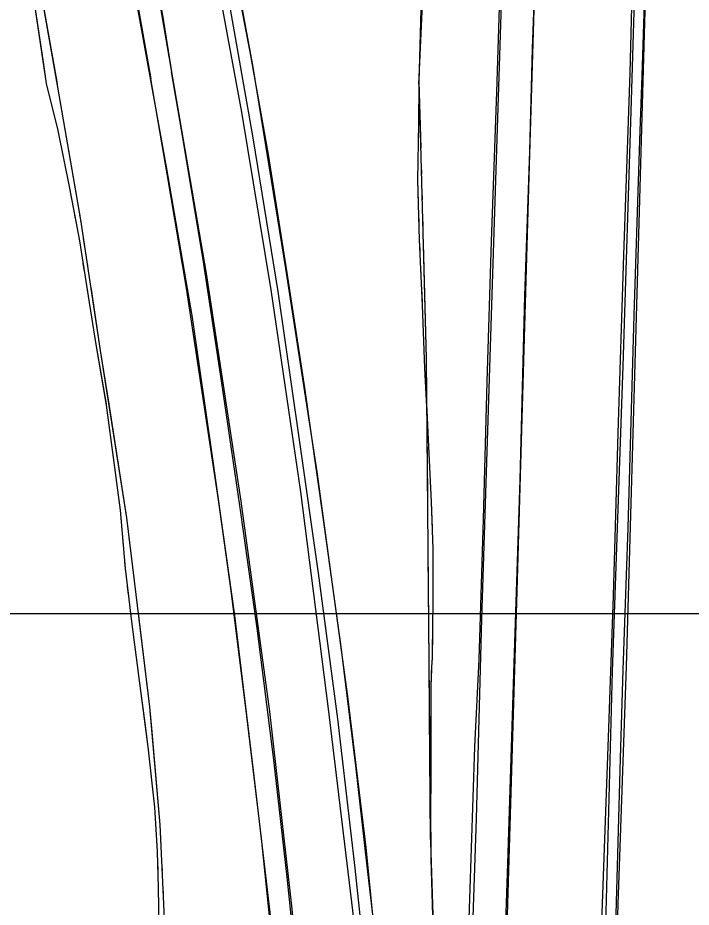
# Model space of a CAD drawing. Extents: x 353423 to 364002, y 127000 to 201942.
# Drawn here: x 361305.4 to 361470.4, y 132428 to 132646 of the extents above; entities that cross this region are included whole.
import ezdxf

# ---------------------------------------------------------------- set-up
doc = ezdxf.new("R2010")
doc.units = 0
for name, color, linetype in [('E_DTM_SlopeTop', 7, 'Continuous'), ('E_LAND_TreeLine', 7, 'Continuous'), ('E_STRUCT_WingWall', 7, 'Continuous')]:
    doc.layers.add(name, color=color, linetype=linetype)

msp = doc.modelspace()

# ---------------------------------------------------------------- linework, layer by layer
at = {"layer": 'E_DTM_SlopeTop'}
for points in [[(361422.79, 132627.83), (361423.62, 132653.98), (361424.91, 132693.26), (361425.85, 132726.68), (361426.98, 132759.07), (361427.83, 132790.61), (361429.05, 132827.03), (361429.72, 132861.07), (361430.72, 132892.57), (361431.62, 132928.96), (361432.25, 132967.51), (361432.66, 132999.91), (361432.84, 133032.97), (361432.66, 133067.28), (361432.32, 133101.27), (361431.8, 133133.77), (361431.17, 133165.52), (361430.41, 133195.45), (361429.69, 133225.35), (361428.32, 133257.97), (361426.9, 133292.88), (361425.86, 133318.55)], [(361431.54, 132638.48), (361432.84, 132673.76), (361433.99, 132713.4), (361434.54, 132735.04), (361435.92, 132774.72), (361436.92, 132812.43), (361438, 132851.82), (361438.98, 132882.79), (361440.11, 132919.82), (361440.52, 132959.37), (361441.05, 132989.48), (361441.39, 133027.5), (361441.14, 133059.21), (361440.92, 133087.52), (361440.58, 133116.79), (361440.16, 133144.46), (361439.36, 133175.47), (361438.6, 133203.57), (361437.63, 133233.58), (361436.56, 133262.12), (361435.64, 133286.45), (361434.5, 133310.67), (361434.18, 133318.49)], [(361455.41, 132632.51), (361456.06, 132655.26), (361456.98, 132691.11), (361457.93, 132718.75), (361459.12, 132755.36), (361460.22, 132791.03), (361461.22, 132824.1), (361462.07, 132858.46), (361462.92, 132891.14), (361463.85, 132926), (361464.54, 132957.93), (361464.99, 132996.52), (361465.1, 133041.76), (361464.67, 133079.4), (361464.45, 133113.61), (361463.65, 133152.01), (361462.84, 133187.15), (361461.78, 133225.38), (361460.61, 133260.22), (361459.34, 133292.81), (361457.95, 133318.31)], [(361458.38, 132631.83), (361459.55, 132667.54), (361460.7, 132703.86), (361461.93, 132746.83), (361463.2, 132792.57), (361464.66, 132839.14), (361466.21, 132888.99), (361467.06, 132930.93), (361467.62, 132968.01), (361467.76, 133008.75), (361467.89, 133047.27), (361468.21, 133086.33), (361467.64, 133116.21), (361466.77, 133148.97), (361466.25, 133179.79), (361465.37, 133210.4), (361464.25, 133241.41), (361463.25, 133273.81), (361461.51, 133310.84), (361461.17, 133318.29)], [(361359.25, 132638.42), (361355.68, 132658.43), (361349.24, 132690.83), (361343.34, 132719.35), (361335.98, 132752.61), (361329.8, 132779.85), (361323.3, 132808.35), (361315.25, 132840.99), (361307.74, 132869.29), (361300.31, 132896.77), (361293.64, 132919.76), (361286.05, 132946.36), (361276.57, 132977.28), (361266.85, 133008.96), (361257.71, 133039.37), (361249.29, 133067.09), (361239.42, 133099.96), (361229.83, 133131.24), (361220.92, 133160.58), (361210.93, 133192.8), (361200.52, 133227.17), (361191.05, 133258.85), (361184.1, 133282.07), (361181.42, 133291.99)], [(361464.86, 132976.42), (361463.91, 132906.98), (361461.73, 132832.23), (361459.86, 132768.05), (361457.85, 132696.75), (361455.67, 132625.71), (361453.62, 132560.67), (361451.05, 132485.72), (361448.89, 132404.98), (361446.76, 132344.1), (361444.57, 132270.14), (361442.39, 132202.43), (361439.91, 132127.01), (361438.1, 132067.85), (361435.92, 131995.48), (361433.75, 131930.16), (361431.26, 131854.06), (361428.74, 131770.89), (361425.76, 131686.63)], [(361430.16, 131701.25), (361432.11, 131769.04), (361434.08, 131831.72), (361436.21, 131903.29), (361438.21, 131965.27), (361441.2, 132038.01), (361443.74, 132123.15), (361446.01, 132200.48), (361447.68, 132265.76), (361449.97, 132342.45), (361452.49, 132428.72), (361454.55, 132486.96), (361457.23, 132581.29), (361459.23, 132650.77), (361462.07, 132729.55), (361463.85, 132802.85), (361466.65, 132872.95), (361467.83, 132941.11), (361468.79, 132976.08)], [(361382.82, 131645.67), (361383.66, 131706.48), (361384.51, 131786.08), (361385.45, 131845.88), (361386.02, 131923.66), (361386.78, 132008.6), (361387.69, 132086.22), (361388.02, 132124.3), (361387.98, 132159.95), (361386.49, 132215.67), (361384.63, 132267.99), (361381.61, 132321.39), (361377.11, 132378.72), (361372.64, 132427.53), (361367.15, 132475.91), (361360.11, 132527.54), (361351.65, 132583.36), (361339.44, 132654.21), (361329.03, 132707.61), (361316.5, 132764.48), (361306.42, 132807.97), (361292.18, 132864.05), (361268.84, 132946.34)], [(361414.27, 132054.07), (361417.03, 132148.36), (361419.64, 132233.34), (361423.12, 132343.39), (361425.19, 132420.55), (361427.64, 132502.65), (361430.77, 132609.88), (361433.92, 132713.46), (361437.4, 132827.09)], [(361428.58, 132810.44), (361426.67, 132737.64), (361424.13, 132659.72), (361421.64, 132580.69), (361419.05, 132498.65), (361417.74, 132449.6), (361415.35, 132379.73)], [(361306.62, 132783.09), (361317.32, 132735.17), (361326.14, 132692.89), (361333.83, 132653.34), (361341.74, 132609.5), (361348.12, 132572.55), (361353, 132538.45), (361358.49, 132499.45), (361363.08, 132461.46), (361367.66, 132422.52), (361371.26, 132383.27), (361374.72, 132340.17), (361377.77, 132294.56), (361379.9, 132249.28), (361381.43, 132202.89), (361381.91, 132174.81), (361382.14, 132130.34), (361381.89, 132072.84), (361381.6, 132012.57), (361381.1, 131957.1), (361380.16, 131891.06), (361379.21, 131819), (361378.3, 131741.31), (361377.36, 131657.69)], [(361396.26, 132387.08), (361390.76, 132442.63), (361386.25, 132479.63), (361378.78, 132534.68), (361371.06, 132584.57), (361363.1, 132633.96), (361354.56, 132680.21), (361343.68, 132731.82), (361332.66, 132782.04)], [(361310.85, 132764.49), (361316.95, 132737.05), (361322.26, 132712.51), (361327.95, 132684), (361333.45, 132656.92), (361338.03, 132631.1)], [(361316.82, 132763.21), (361324.49, 132729.47), (361330.31, 132700.71), (361336.41, 132670.22), (361340.85, 132646.63), (361343.02, 132632.8)], [(361332.89, 132760.01), (361342.05, 132718.1), (361350.98, 132672.92), (361360.17, 132622.85), (361367.37, 132579.35), (361374.66, 132529.78), (361381.47, 132476.56), (361387.42, 132427.12), (361391.7, 132382.77), (361395.47, 132329.89), (361398.12, 132281.51), (361400.1, 132234.7), (361401.88, 132168.85), (361401.98, 132110.49)], [(361362.36, 132637.69), (361357.27, 132664.03), (361350.65, 132698.49), (361344.21, 132729.33), (361337.8, 132758.58)], [(361402.89, 132234.99), (361401.24, 132266.8), (361399.53, 132296.47), (361397.49, 132329), (361395.06, 132363.96), (361391.64, 132403.47), (361388.09, 132437.5), (361383.83, 132474.15), (361379.08, 132509.85), (361374.34, 132543.08), (361369.18, 132578.88), (361363.07, 132616.62), (361359.25, 132638.42)], [(361410.14, 132235.47), (361405.13, 132235.66), (361404.59, 132245.71), (361403.7, 132270.43), (361402.8, 132291.01), (361401.36, 132315.5), (361399.6, 132343.63), (361397.69, 132369.96), (361396.02, 132391.27), (361393.63, 132415.6), (361390.89, 132438.78), (361388.22, 132462.64), (361384.61, 132491.79), (361380.27, 132523.05), (361375.72, 132555.31), (361371.37, 132583.52), (361366.84, 132612.53), (361362.36, 132637.69)], [(361402.47, 131708.5), (361403.61, 131748.04), (361405.15, 131797.25), (361406.55, 131840.33), (361407.95, 131886.05), (361409.49, 131933.8), (361410.97, 131982.15), (361412.67, 132031.07), (361414.24, 132081), (361415.79, 132133.35), (361417.08, 132176.81), (361418.6, 132224.98), (361420.29, 132278), (361421.87, 132332.44), (361423.58, 132383.2), (361425.48, 132438.64), (361427.02, 132487.77), (361428.48, 132532.73), (361429.65, 132577.86), (361430.83, 132613.31), (361431.54, 132638.48)], [(361387.38, 132136.5), (361387.18, 132165.21), (361386.89, 132189.17), (361386.25, 132218.35), (361385.35, 132242.95), (361384.2, 132267.3), (361382.53, 132297.1), (361380.06, 132336.24), (361377.89, 132367.52), (361374.57, 132404.77), (361371.38, 132435.28), (361368.04, 132464.76), (361364.08, 132496.38), (361359.79, 132526.42), (361355.31, 132557.02), (361350.87, 132586.19), (361345.48, 132618.57), (361343.02, 132632.8)], [(361426.78, 131719.89), (361427.54, 131748.12), (361428.88, 131787.86), (361430.24, 131832.07), (361431.74, 131875.77), (361433.35, 131922.98), (361434.73, 131974.84), (361435.99, 132016.13), (361437.67, 132064.09), (361439.33, 132111.67), (361440.8, 132161.15), (361441.72, 132192.29), (361443.23, 132237.42), (361444.48, 132282.34), (361446.01, 132328.42), (361447.07, 132369.59), (361448.21, 132415.19), (361450.05, 132467.24), (361451.4, 132504.26), (361452.5, 132544.18), (361453.88, 132587.84), (361455.41, 132632.51)], [(361382.1, 132132.35), (361382.25, 132154.32), (361382.19, 132169.32), (361381.78, 132189.18), (361381.37, 132207.87), (361380.71, 132224.77), (361379.79, 132245.94), (361378.76, 132267.66), (361377.54, 132293.98), (361376.12, 132316.63), (361374.22, 132344.3), (361372.41, 132370.52), (361370.27, 132394.23), (361367.82, 132418.62), (361365.09, 132444.9), (361361.51, 132474.8), (361357.76, 132504.91), (361354.56, 132527.82), (361350.58, 132554.35), (361346.7, 132579.74), (361342.01, 132607.75), (361338.03, 132631.1)], [(361442.54, 132116.47), (361443.61, 132156.59), (361444.92, 132196.75), (361446.51, 132244.46), (361447.8, 132289.55), (361449.29, 132335.3), (361450.58, 132381.65), (361451.9, 132423.27), (361453.12, 132464.39), (361453.77, 132486.18), (361454.92, 132520.96), (361456.39, 132573.1), (361457.79, 132616.02), (361458.38, 132631.83)], [(361410.14, 132235.47), (361410.61, 132245.57), (361411.59, 132280.01), (361413.18, 132322.63), (361414.09, 132361.42), (361414.88, 132391.15), (361416.12, 132430.01), (361417.35, 132467.29), (361418.41, 132488.65), (361419.47, 132523.09), (361420.39, 132556.79), (361421.45, 132591.27), (361422.79, 132627.83)]]:
    msp.add_lwpolyline(points, dxfattribs=at)
at = {"layer": 'E_LAND_TreeLine'}
msp.add_line((360000, 132500), (364000, 132500), dxfattribs=at)
msp.add_line((360000, 132500), (364000, 132500), dxfattribs=at)
at = {"layer": 'E_STRUCT_WingWall'}
for points in [[(361408.28, 132390.53), (361406.57, 132443.89), (361406.18, 132488.15), (361405.54, 132562.46), (361403.77, 132630.41), (361404.98, 132674.65), (361404.99, 132685.99), (361405.14, 132710.45), (361407.43, 132788.45), (361408.92, 132857.57), (361408.97, 132919.75), (361408.66, 132983.74)], [(361284.89, 132777.95), (361293.51, 132741.7), (361301.07, 132705.25), (361308.47, 132666.73), (361315.16, 132629.04), (361320.75, 132596.45), (361325.6, 132564.46), (361332.03, 132523.41), (361337.66, 132477.12), (361340.22, 132448.11), (361341.84, 132412.84)], [(361286.19, 132766.6), (361292.17, 132739.97), (361300.05, 132702.91), (361305.98, 132672.85), (361312.35, 132629.88)], [(361403.69, 132629.76), (361404.67, 132651.21), (361405.25, 132665.39), (361405.07, 132675.72)], [(361404.16, 132644.79), (361404.98, 132674.65), (361404.98, 132675.51)], [(361307.23, 132664.4), (361311.49, 132635.71)], [(361309.86, 132658.87), (361314.94, 132630.3)], [(361403.69, 132629.76), (361404.67, 132651.21), (361404.98, 132658.73)], [(361404.2, 132614.07), (361403.77, 132630.41), (361404.16, 132644.79)], [(361311.49, 132635.71), (361312.35, 132629.88)], [(361314.94, 132630.3), (361315.16, 132629.04), (361319.85, 132601.68)], [(361312.35, 132629.88), (361315.23, 132618.43), (361318.03, 132604.22), (361320.48, 132591.32), (361322.63, 132577.76), (361324.54, 132565.92), (361327.06, 132551.01), (361328.94, 132537), (361330.48, 132525.3), (361331.68, 132511.01), (361333.33, 132497.38), (361335.23, 132482.91), (361337.24, 132467.31), (361338.93, 132452.46), (361339.57, 132441.62), (361339.76, 132432.72), (361340.02, 132418.84)], [(361312.35, 132629.88), (361315.23, 132618.43), (361318.03, 132604.22), (361318.53, 132601.55)], [(361403.69, 132629.76), (361403.57, 132620.07), (361403.37, 132606.24), (361403.77, 132591.57), (361404.51, 132575.54), (361405.09, 132560.1), (361405.95, 132542.65), (361406.71, 132527.38), (361407.12, 132515.75), (361407.09, 132503.38), (361406.9, 132488.55)], [(361403.69, 132629.76), (361403.57, 132620.07), (361403.37, 132606.24), (361403.52, 132600.76)], [(361404.36, 132607.71), (361404.31, 132609.83)], [(361404.53, 132601.36), (361404.47, 132603.48)], [(361319.28, 132597.63), (361319.66, 132595.66)], [(361320.53, 132597.74), (361320.75, 132596.45), (361320.85, 132595.76)], [(361403.63, 132596.76), (361403.68, 132594.77)], [(361404.69, 132595), (361404.64, 132597.12)], [(361320.41, 132591.73), (361320.48, 132591.32), (361320.73, 132589.76)], [(361321.45, 132591.81), (361321.75, 132589.83)], [(361403.81, 132590.77), (361403.9, 132588.77)], [(361405.56, 132560.04), (361405.54, 132562.46), (361404.8, 132590.76)], [(361321.36, 132585.81), (361321.67, 132583.83)], [(361322.35, 132585.87), (361322.65, 132583.89)], [(361404.08, 132584.77), (361404.17, 132582.77)], [(361322.3, 132579.88), (361322.63, 132577.76), (361324.54, 132565.92), (361327.02, 132551.27)], [(361323.25, 132579.94), (361325.6, 132564.46), (361327.66, 132551.26)], [(361404.36, 132578.78), (361404.51, 132575.54), (361405.09, 132560.1), (361405.6, 132549.81)], [(361405.83, 132529.31), (361405.56, 132560.04)], [(361327.02, 132551.27), (361327.06, 132551.01), (361328.94, 132537), (361330.48, 132525.3), (361330.71, 132522.51)], [(361327.66, 132551.26), (361332.03, 132523.41), (361332.13, 132522.59)], [(361405.6, 132549.81), (361405.95, 132542.65), (361406.71, 132527.38), (361406.94, 132520.84)], [(361405.88, 132522.96), (361405.86, 132525.08)], [(361331.05, 132518.52), (361331.22, 132516.53)], [(361332.61, 132518.62), (361332.86, 132516.63)], [(361405.94, 132516.6), (361405.92, 132518.72)], [(361407.08, 132516.84), (361407.12, 132515.75), (361407.12, 132514.84)], [(361331.55, 132512.54), (361331.68, 132511.01), (361331.74, 132510.55)], [(361333.34, 132512.65), (361333.58, 132510.67)], [(361405.99, 132510.24), (361405.97, 132512.36)], [(361407.11, 132510.84), (361407.1, 132508.84)], [(361332.22, 132506.58), (361332.46, 132504.6)], [(361334.06, 132506.69), (361334.31, 132504.71)], [(361406.29, 132475.27), (361406.18, 132488.15), (361406.03, 132506)], [(361407.09, 132504.84), (361407.09, 132503.38), (361407.08, 132502.84)], [(361332.93, 132500.62), (361333.33, 132497.38), (361335.23, 132482.91), (361336.65, 132471.86)], [(361334.79, 132500.73), (361337.66, 132477.12), (361338.12, 132471.89)], [(361407.03, 132498.84), (361406.9, 132488.55)], [(361407.47, 132378.39), (361407.43, 132395.32), (361407.26, 132409.24), (361407.17, 132423.03), (361406.66, 132439.84), (361406.64, 132453.05), (361406.69, 132470.3), (361406.7, 132482.04), (361406.9, 132488.55)], [(361406.65, 132458.38), (361406.69, 132470.3), (361406.7, 132482.04), (361406.86, 132487.38)], [(361406.56, 132444.54), (361406.29, 132475.27)], [(361336.65, 132471.86), (361337.24, 132467.31), (361338.93, 132452.46), (361339.48, 132443.01)], [(361338.12, 132471.89), (361340.22, 132448.11), (361340.45, 132442.96)], [(361406.98, 132429.39), (361406.66, 132439.84), (361406.64, 132453.05), (361406.65, 132458.38)], [(361406.75, 132438.19), (361406.68, 132440.31)], [(361339.62, 132439.02), (361339.67, 132437.02)], [(361340.64, 132438.96), (361340.73, 132436.96)], [(361406.95, 132431.83), (361406.89, 132433.95)], [(361339.76, 132433.02), (361339.76, 132432.72), (361339.79, 132431.02)], [(361340.91, 132432.96), (361341, 132430.96)]]:
    msp.add_lwpolyline(points, dxfattribs=at)

doc.saveas('drawing.dxf')
